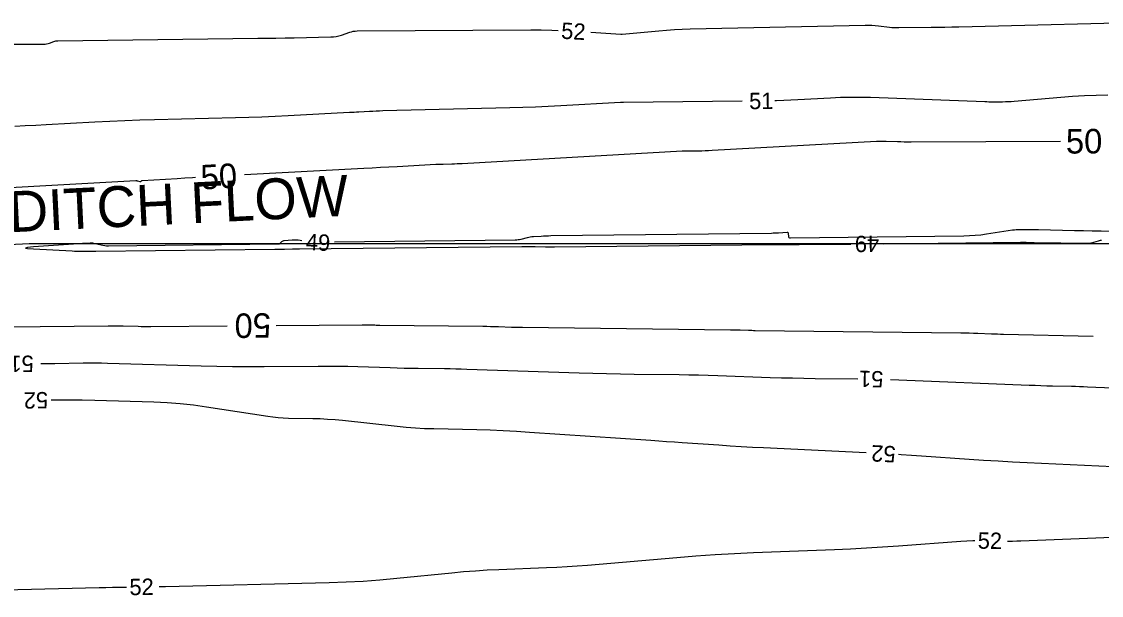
# Model space of a CAD drawing. Extents: x 2384780 to 2405861, y 547869 to 573706.
# Drawn here: x 2391565.6 to 2391697.7, y 552619 to 552689.2 of the extents above; entities that cross this region are included whole.
import ezdxf

# ---------------------------------------------------------------- set-up
doc = ezdxf.new("R2010")
doc.units = 0
for name, color, linetype in [('Old_Level_5', 7, 'Continuous'), ('Old_Level_60', 7, 'Continuous'), ('Old_Level_61', 7, 'Continuous')]:
    doc.layers.add(name, color=color, linetype=linetype)

msp = doc.modelspace()

# ---------------------------------------------------------------- linework, layer by layer
at = {"layer": 'Old_Level_5'}
msp.add_lwpolyline([(2391368.144, 552652.22025), (2391566.47975, 552661.99175), (2391802.65175, 552661.99175), (2391851.9615, 552660.77025)], dxfattribs=at)
at = {"layer": 'Old_Level_60'}
for points in [[(2391635.227, 552687.85025), (2391638.86925, 552687.61925), (2391638.88625, 552687.61825), (2391638.903, 552687.61775), (2391638.92, 552687.6175), (2391638.93675, 552687.6175), (2391638.992, 552687.61825), (2391639.00375, 552687.6185), (2391639.0155, 552687.619), (2391639.02725, 552687.61975), (2391639.039, 552687.62075), (2391643.52, 552688.04575), (2391644.48075, 552688.128), (2391645.4425, 552688.19275), (2391646.40525, 552688.24025), (2391647.369, 552688.27), (2391668.79975, 552688.73775), (2391669.20775, 552688.73925), (2391669.615, 552688.726), (2391670.02175, 552688.69775), (2391670.4275, 552688.65475), (2391671.752, 552688.48975), (2391672.03625, 552688.45925), (2391672.32075, 552688.43825), (2391672.606, 552688.42725), (2391672.89175, 552688.42575), (2391676.84875, 552688.47175), (2391677.6965, 552688.483), (2391678.5445, 552688.497), (2391679.39225, 552688.51375), (2391680.24, 552688.533), (2391706.08725, 552689.1635)], [(2391563.42925, 552686.39975), (2391568.27125, 552686.39275), (2391568.44925, 552686.4005), (2391568.6245, 552686.42425), (2391568.797, 552686.46425), (2391568.96625, 552686.52025), (2391569.5145, 552686.7295), (2391569.633, 552686.769), (2391569.75375, 552686.7975), (2391569.8765, 552686.81525), (2391570.001, 552686.82225), (2391594.47225, 552687.11725), (2391595.5795, 552687.13175), (2391596.68675, 552687.149), (2391597.794, 552687.169), (2391598.90125, 552687.1915), (2391603.40825, 552687.2885), (2391603.73575, 552687.308), (2391604.059, 552687.3525), (2391604.37775, 552687.42175), (2391604.692, 552687.516), (2391605.71125, 552687.8645), (2391605.93125, 552687.93), (2391606.1545, 552687.97725), (2391606.38075, 552688.006), (2391606.61, 552688.0165), (2391627.88525, 552688.13975), (2391629.15825, 552688.136), (2391630.4305, 552688.1105), (2391631.23375, 552688.08025)], [(2391653.7215, 552679.43425), (2391639.21825, 552679.265), (2391639.18025, 552679.2645), (2391639.1425, 552679.264), (2391639.10475, 552679.26375), (2391639.067, 552679.26325), (2391638.9435, 552679.26175), (2391638.917, 552679.26125), (2391638.89075, 552679.2605), (2391638.86425, 552679.2595), (2391638.83775, 552679.25825), (2391631.55925, 552678.84625), (2391629.9995, 552678.7645), (2391628.439, 552678.69525), (2391626.878, 552678.639), (2391625.3165, 552678.5955), (2391609.781, 552678.226), (2391609.37375, 552678.21475), (2391608.96675, 552678.2005), (2391608.55975, 552678.18325), (2391608.15275, 552678.16275), (2391606.824, 552678.09125), (2391606.53925, 552678.07575), (2391606.2545, 552678.0605), (2391605.96975, 552678.04525), (2391605.685, 552678.02975), (2391598.178, 552677.625), (2391596.56925, 552677.5445), (2391594.95975, 552677.476), (2391593.35, 552677.41975), (2391591.73975, 552677.37575), (2391581.843, 552677.143), (2391580.0155, 552677.0925), (2391578.1885, 552677.02725), (2391576.36225, 552676.94725), (2391574.5365, 552676.8525), (2391568.573, 552676.51875), (2391567.295, 552676.45075), (2391566.01675, 552676.38975), (2391564.738, 552676.336)], [(2391698.49825, 552680.1595), (2391697.053, 552680.1385), (2391695.60875, 552680.078), (2391694.16575, 552679.97825), (2391687.0175, 552679.3865), (2391686.66025, 552679.3605), (2391686.3025, 552679.34125), (2391685.9445, 552679.329), (2391685.58625, 552679.324), (2391684.41575, 552679.31825), (2391684.16475, 552679.3185), (2391683.914, 552679.32125), (2391683.66325, 552679.3265), (2391683.4125, 552679.3345), (2391669.44775, 552679.856), (2391668.2205, 552679.8875), (2391666.9935, 552679.89075), (2391665.76675, 552679.86525), (2391664.5405, 552679.8115), (2391660.5345, 552679.589), (2391659.67575, 552679.546), (2391658.817, 552679.5125), (2391657.95775, 552679.48825), (2391657.721, 552679.48425)], [(2391698.7395, 552663.4935), (2391697.65775, 552663.5155), (2391696.576, 552663.53775), (2391695.49425, 552663.56), (2391694.4125, 552663.582), (2391689.994, 552663.6725), (2391689.67925, 552663.67825), (2391689.3645, 552663.683), (2391689.0495, 552663.68675), (2391688.73475, 552663.68925), (2391687.70625, 552663.6955), (2391687.48625, 552663.6925), (2391687.26675, 552663.68075), (2391687.048, 552663.66025), (2391686.83, 552663.631), (2391683.62875, 552663.13725), (2391682.942, 552663.04375), (2391682.253, 552662.9745), (2391681.562, 552662.93), (2391680.869, 552662.90975), (2391659.6545, 552662.66875), (2391659.56175, 552662.68075), (2391659.493, 552662.71925), (2391659.4485, 552662.784), (2391659.428, 552662.87525), (2391659.40025, 552663.21625), (2391659.386, 552663.27975), (2391659.35475, 552663.3235), (2391659.30675, 552663.348), (2391659.242, 552663.353), (2391658.20025, 552663.2865), (2391657.977, 552663.27375), (2391657.7535, 552663.26375), (2391657.53, 552663.25675), (2391657.30625, 552663.2525), (2391630.30825, 552662.92975), (2391630.0195, 552662.9245), (2391629.731, 552662.9155), (2391629.44275, 552662.90325), (2391629.15425, 552662.88725), (2391628.213, 552662.82925), (2391628.012, 552662.81225), (2391627.81225, 552662.78575), (2391627.61425, 552662.75), (2391627.41775, 552662.70475), (2391626.64625, 552662.5085), (2391626.48025, 552662.47125), (2391626.313, 552662.44425), (2391626.1445, 552662.42725), (2391625.97475, 552662.42025), (2391603.8295, 552662.16575)], [(2391599.8405, 552662.3535), (2391599.6335, 552662.3795), (2391599.3895, 552662.40425), (2391599.145, 552662.418), (2391598.90025, 552662.42025), (2391598.655, 552662.4115), (2391597.69025, 552662.354), (2391597.60325, 552662.3415), (2391597.5225, 552662.31475), (2391597.44775, 552662.274), (2391597.37925, 552662.219), (2391597.1655, 552662.01575), (2391597.1175, 552661.97775), (2391597.06525, 552661.95025), (2391597.0085, 552661.9335), (2391596.9475, 552661.9275), (2391576.1905, 552661.69225), (2391575.9635, 552661.697), (2391575.73825, 552661.717), (2391575.51475, 552661.752), (2391575.29325, 552661.80175), (2391574.57225, 552661.9895), (2391574.417, 552662.0235), (2391574.26075, 552662.04525), (2391574.10325, 552662.055), (2391573.9445, 552662.05225), (2391573.1845, 552662.01), (2391573.02175, 552662.00075), (2391572.859, 552661.991), (2391572.69625, 552661.9805), (2391572.5335, 552661.96975), (2391567.03325, 552661.59025), (2391566.27775, 552661.523), (2391566.02625, 552661.45975), (2391566.27875, 552661.40075), (2391567.03525, 552661.34575)], [(2391671.023, 552661.99075), (2391687.81325, 552662.16825), (2391687.978, 552662.1695), (2391688.143, 552662.169), (2391688.308, 552662.16725), (2391688.47275, 552662.164), (2391689.0115, 552662.151), (2391689.127, 552662.1485), (2391689.24225, 552662.14625), (2391689.35775, 552662.14425), (2391689.47325, 552662.14275), (2391696.05475, 552662.066), (2391696.2365, 552662.07075), (2391696.416, 552662.08975), (2391696.59375, 552662.1225), (2391696.76925, 552662.1695), (2391697.3395, 552662.34525), (2391697.4625, 552662.37825), (2391697.58675, 552662.401), (2391697.7125, 552662.414)], [(2391567.03525, 552661.34575), (2391571.74175, 552661.0995), (2391572.03125, 552661.0865), (2391572.32075, 552661.07775), (2391572.6105, 552661.07325), (2391572.90025, 552661.07325), (2391573.847, 552661.08), (2391574.04975, 552661.0815), (2391574.2525, 552661.08325), (2391574.4555, 552661.085), (2391574.65825, 552661.08725), (2391596.551, 552661.3215), (2391596.8505, 552661.3245), (2391597.14975, 552661.32725), (2391597.44925, 552661.33), (2391597.74875, 552661.33225), (2391598.72675, 552661.339), (2391598.93625, 552661.34075), (2391599.146, 552661.3425), (2391599.3555, 552661.3445), (2391599.56525, 552661.3465), (2391626.77925, 552661.6375), (2391626.93925, 552661.63875), (2391627.099, 552661.63925), (2391627.259, 552661.63875), (2391627.41875, 552661.63725), (2391627.941, 552661.63125), (2391628.053, 552661.63), (2391628.16475, 552661.62875), (2391628.27675, 552661.6275), (2391628.3885, 552661.62625), (2391629.677, 552661.61125), (2391629.953, 552661.60875), (2391630.229, 552661.608), (2391630.505, 552661.6085), (2391630.78125, 552661.61075), (2391657.51725, 552661.89475), (2391657.8355, 552661.89725), (2391658.154, 552661.898), (2391658.47225, 552661.897), (2391658.79075, 552661.89425), (2391659.83075, 552661.88225), (2391660.0535, 552661.88025), (2391660.2765, 552661.8795), (2391660.49925, 552661.88), (2391660.72225, 552661.88175), (2391667.02325, 552661.9485)], [(2391567.90925, 552647.31175), (2391568.58225, 552647.32075), (2391569.64075, 552647.33675), (2391573.0985, 552647.39325), (2391573.83925, 552647.401), (2391574.58025, 552647.40025), (2391575.321, 552647.39125), (2391576.06175, 552647.37375), (2391587.521, 552647.0365), (2391589.45275, 552646.98875), (2391591.38475, 552646.959), (2391593.317, 552646.9475), (2391595.2495, 552646.95425), (2391601.832, 552647.00825), (2391603.05, 552647.012), (2391604.26775, 552647.0035), (2391605.48525, 552646.9825), (2391606.70275, 552646.94925), (2391610.67975, 552646.82), (2391611.532, 552646.7945), (2391612.38425, 552646.7735), (2391613.23675, 552646.757), (2391614.08925, 552646.745), (2391617.304, 552646.70775), (2391617.99275, 552646.698), (2391618.6815, 552646.68425), (2391619.37, 552646.66675), (2391620.05875, 552646.6455), (2391633.77325, 552646.1835), (2391635.461, 552646.1315), (2391637.14875, 552646.0885), (2391638.83675, 552646.055), (2391640.525, 552646.031), (2391646.0405, 552645.96725), (2391647.22225, 552645.95025), (2391648.40375, 552645.92625), (2391649.58525, 552645.89525), (2391650.7665, 552645.8575), (2391657.17075, 552645.63425), (2391658.543, 552645.5905), (2391659.91575, 552645.5545), (2391661.2885, 552645.52675), (2391662.66125, 552645.50675), (2391667.8805, 552645.4465)], [(2391671.8795, 552645.359), (2391672.91775, 552645.32125), (2391688.87275, 552644.68475), (2391689.58125, 552644.65825), (2391690.29, 552644.63475), (2391690.9985, 552644.6145), (2391691.7075, 552644.59775), (2391694.023, 552644.5475), (2391694.519, 552644.53575), (2391695.01525, 552644.5215), (2391695.51125, 552644.50475), (2391696.007, 552644.486), (2391712.518, 552643.81775)], [(2391668.89025, 552636.38475), (2391656.367, 552636.9975), (2391654.99425, 552637.068), (2391653.622, 552637.14525), (2391652.25, 552637.229), (2391650.8785, 552637.3195), (2391646.399, 552637.62625), (2391645.439, 552637.692), (2391644.47925, 552637.75775), (2391643.51925, 552637.8235), (2391642.55925, 552637.88925), (2391627.72025, 552638.905), (2391626.11, 552639.006), (2391624.4985, 552639.08825), (2391622.8865, 552639.15225), (2391621.2735, 552639.19725), (2391616.003, 552639.31475), (2391614.8745, 552639.352), (2391613.7475, 552639.4135), (2391612.622, 552639.49925), (2391611.49825, 552639.60925), (2391604.817, 552640.336), (2391603.91125, 552640.42425), (2391603.00425, 552640.492), (2391602.09575, 552640.539), (2391601.186, 552640.56525), (2391598.212, 552640.618), (2391597.57575, 552640.64025), (2391596.94125, 552640.68375), (2391596.30875, 552640.749), (2391595.67775, 552640.836), (2391588.1955, 552641.996), (2391586.59, 552642.2195), (2391584.97975, 552642.39275), (2391583.36475, 552642.51575), (2391581.74525, 552642.5885), (2391574.5255, 552642.801), (2391572.97825, 552642.83775), (2391571.431, 552642.85675), (2391569.88375, 552642.85825), (2391569.172, 552642.8505)], [(2391709.6485, 552634.1955), (2391688.61625, 552635.17725), (2391686.8365, 552635.2655), (2391685.0575, 552635.36425), (2391683.279, 552635.47325), (2391681.50125, 552635.5925), (2391675.6945, 552635.99925), (2391674.45025, 552636.08325), (2391673.20525, 552636.1605), (2391672.885, 552636.17875)], [(2391686.19475, 552625.60525), (2391686.31125, 552625.6035), (2391686.821, 552625.60375), (2391687.33075, 552625.612), (2391687.84025, 552625.6285), (2391707.17575, 552626.39825)], [(2391582.38525, 552620.03175), (2391582.59375, 552620.036), (2391583.15675, 552620.049), (2391603.211, 552620.53575), (2391605.27925, 552620.6055), (2391607.34525, 552620.7145), (2391609.40875, 552620.86275), (2391611.46975, 552621.05025), (2391618.19875, 552621.72675), (2391619.64125, 552621.86075), (2391621.0855, 552621.97275), (2391622.53125, 552622.0625), (2391623.9785, 552622.1305), (2391629.807, 552622.3595), (2391631.0555, 552622.41575), (2391632.30325, 552622.48625), (2391633.55, 552622.57075), (2391634.79575, 552622.66975), (2391645.739, 552623.60075), (2391648.085, 552623.787), (2391650.4325, 552623.94625), (2391652.7815, 552624.079), (2391655.13225, 552624.18475), (2391665.036, 552624.57425), (2391666.99175, 552624.65975), (2391668.94675, 552624.7625), (2391670.90075, 552624.88225), (2391672.85375, 552625.0195), (2391680.512, 552625.591), (2391681.23875, 552625.6365), (2391681.966, 552625.664), (2391682.1955, 552625.66725)], [(2391551.78575, 552619.33775), (2391575.05875, 552619.90875), (2391575.863, 552619.92725), (2391576.6675, 552619.94375), (2391577.472, 552619.958), (2391578.2765, 552619.97025), (2391578.38575, 552619.97175)]]:
    msp.add_lwpolyline(points, dxfattribs=at)
at = {"layer": 'Old_Level_61'}
for points in [[(2391692.70975, 552674.51025), (2391674.4125, 552674.42225), (2391673.99175, 552674.4225), (2391673.57125, 552674.427), (2391673.15075, 552674.436), (2391672.73025, 552674.4495), (2391671.357, 552674.50075), (2391671.06275, 552674.5085), (2391670.76875, 552674.50925), (2391670.4745, 552674.503), (2391670.1805, 552674.49025), (2391650.05275, 552673.37275), (2391649.6355, 552673.35175), (2391649.21775, 552673.3355), (2391648.8, 552673.32375), (2391648.382, 552673.3165), (2391646.442, 552673.294), (2391646.4365, 552673.29375), (2391646.43125, 552673.29375), (2391646.426, 552673.29375), (2391646.4205, 552673.29375), (2391646.403, 552673.2935), (2391646.39925, 552673.29325), (2391646.3955, 552673.29325), (2391646.39175, 552673.293), (2391646.388, 552673.293), (2391619.48675, 552671.77075), (2391619.16725, 552671.754), (2391618.84775, 552671.73975), (2391618.52775, 552671.72825), (2391618.208, 552671.71925), (2391617.16275, 552671.6945), (2391616.939, 552671.68825), (2391616.715, 552671.6805), (2391616.49125, 552671.671), (2391616.2675, 552671.65975), (2391611.521, 552671.40375), (2391610.504, 552671.349), (2391609.48675, 552671.29425), (2391608.46975, 552671.23925), (2391607.4525, 552671.1845), (2391592.823, 552670.39575)], [(2391586.83175, 552670.071), (2391586.464, 552670.05025), (2391585.53175, 552669.99675), (2391584.59925, 552669.942), (2391580.30375, 552669.68625), (2391580.277, 552669.68225), (2391580.25225, 552669.67425), (2391580.22925, 552669.66175), (2391580.20825, 552669.64475), (2391580.14275, 552669.5825), (2391580.128, 552669.5715), (2391580.11225, 552669.565), (2391580.09525, 552669.563), (2391580.07725, 552669.5655), (2391579.78025, 552669.64275), (2391579.71625, 552669.65675), (2391579.652, 552669.66575), (2391579.587, 552669.66975), (2391579.52175, 552669.6685), (2391553.83925, 552668.24675)], [(2391551.1635, 552651.7125), (2391576.16125, 552651.91975), (2391576.34225, 552651.9215), (2391576.52325, 552651.9235), (2391576.704, 552651.926), (2391576.885, 552651.92875), (2391577.476, 552651.93825), (2391577.60275, 552651.9395), (2391577.72925, 552651.9395), (2391577.856, 552651.938), (2391577.9825, 552651.935), (2391579.81575, 552651.881), (2391580.20875, 552651.87125), (2391580.6015, 552651.86525), (2391580.9945, 552651.863), (2391581.3875, 552651.86425), (2391590.71875, 552651.94075)], [(2391596.71875, 552651.99), (2391607.23125, 552652.076), (2391607.4445, 552652.07675), (2391607.65775, 552652.07525), (2391607.871, 552652.0715), (2391608.084, 552652.06575), (2391608.7805, 552652.04325), (2391608.9295, 552652.03875), (2391609.07875, 552652.035), (2391609.228, 552652.032), (2391609.37725, 552652.03), (2391621.98625, 552651.88425), (2391622.4715, 552651.8775), (2391622.95675, 552651.86775), (2391623.44175, 552651.8555), (2391623.92675, 552651.8405), (2391625.51125, 552651.78725), (2391625.85075, 552651.77675), (2391626.19025, 552651.768), (2391626.52975, 552651.76125), (2391626.8695, 552651.7565), (2391652.30175, 552651.46275), (2391652.604, 552651.45825), (2391652.9065, 552651.45225), (2391653.209, 552651.44425), (2391653.51125, 552651.43475), (2391654.49875, 552651.40025), (2391654.7105, 552651.3935), (2391654.922, 552651.388), (2391655.13375, 552651.3835), (2391655.3455, 552651.3805), (2391680.49275, 552651.09025), (2391681.01125, 552651.08225), (2391681.53, 552651.07075), (2391682.0485, 552651.05575), (2391682.567, 552651.03675), (2391684.26025, 552650.96925), (2391684.62325, 552650.9555), (2391684.986, 552650.9435), (2391685.349, 552650.93325), (2391685.712, 552650.9245), (2391696.705, 552650.68675)]]:
    msp.add_lwpolyline(points, dxfattribs=at)

# ---------------------------------------------------------------- texts
at = {"layer": 'Old_Level_5'}
msp.add_text('MED. DITCH FLOW', height=4.9999995, rotation=2.8205361, dxfattribs=at).set_placement((2391545.556, 552662.46275))
at = {"layer": 'Old_Level_60'}
for s, rotation, p in [('52', 356.7024111, (2391631.5465, 552687.07225)), ('51', 0.7173278, (2391654.60025, 552678.4435)), ('49', 357.3048361, (2391600.304, 552661.22375)), ('49', 180.6060861, (2391670.49275, 552662.98525)), ('51', 180.5633083, (2391567.03325, 552648.3005)), ('51', 178.7467139, (2391671.0355, 552646.38875)), ('52', 180.8646667, (2391568.78675, 552643.84725)), ('52', 177.0473861, (2391672.567, 552637.20125)), ('52', 359.1136389, (2391682.55, 552624.6735)), ('52', 0.8606194, (2391578.771, 552618.97475))]:
    msp.add_text(s, height=2, rotation=rotation, dxfattribs=at).set_placement(p)
at = {"layer": 'Old_Level_61'}
for rotation, p in [(0.2753528, (2391693.355, 552673.01325)), (3.1035556, (2391587.55, 552668.6085)), (180.4695528, (2391596.06825, 552653.48475))]:
    msp.add_text('50', height=3, rotation=rotation, dxfattribs=at).set_placement(p)

doc.saveas('drawing.dxf')
